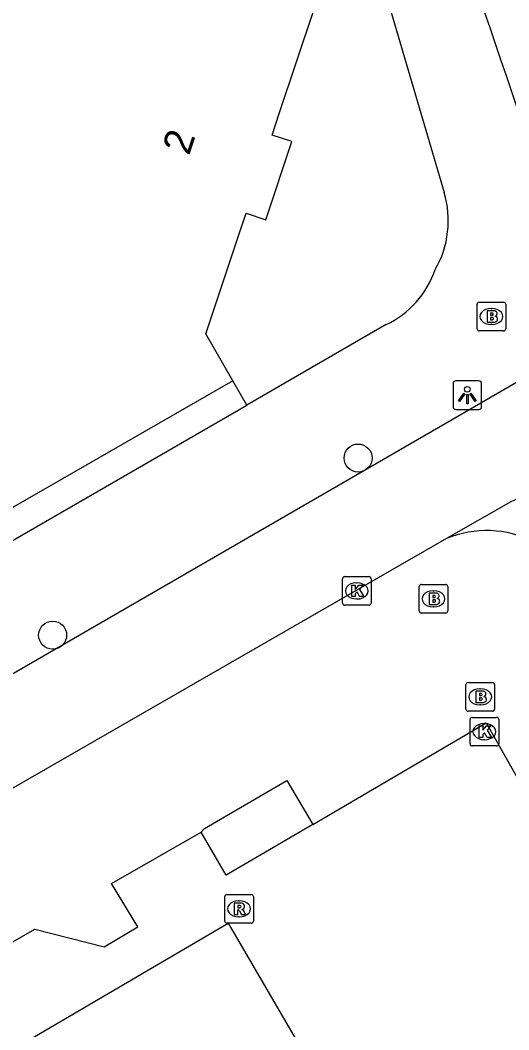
# Model space of a CAD drawing. Extents: x 158352 to 159489, y 383828 to 384597.
# Drawn here: x 159202.73 to 159219.79, y 383994.23 to 384029.46 of the extents above; entities that cross this region are included whole.
import ezdxf

# ---------------------------------------------------------------- set-up
doc = ezdxf.new("R2010")
doc.units = 0
for name, color, linetype in [('IMGEO_Boom', 7, 'Continuous'), ('IMGEO_Brandkraan', 7, 'Continuous'), ('IMGEO_Fietspad_gesloten', 7, 'Continuous'), ('IMGEO_Kolk', 7, 'Continuous'), ('IMGEO_Lichtpunt', 7, 'Continuous'), ('IMGEO_Pand', 7, 'Continuous'), ('IMGEO_Pand_nummerreeks', 7, 'Continuous'), ('IMGEO_Rijbaan_lokaal_open', 7, 'Continuous'), ('IMGEO_Rioolput', 7, 'Continuous'), ('IMGEO_Voetpad_open', 7, 'Continuous')]:
    doc.layers.add(name, color=color, linetype=linetype)

msp = doc.modelspace()

# ---------------------------------------------------------------- linework, layer by layer
at = {"layer": 'IMGEO_Boom'}
for centre in [(159214.524, 384014.183), (159203.861, 384008.002)]:
    msp.add_circle(centre, 0.489, dxfattribs=at)
at = {"layer": 'IMGEO_Brandkraan'}
for p, q in [((159218.676, 384018.694), (159218.676, 384019.546)), ((159218.751, 384019.62), (159219.603, 384019.62)), ((159219.677, 384019.546), (159219.677, 384018.694)), ((159219.164, 384019.4), (159219.189, 384019.4)), ((159219.187, 384018.84), (159219.162, 384018.84)), ((159219.603, 384018.62), (159218.751, 384018.62)), ((159216.655, 384008.846), (159216.655, 384009.698)), ((159216.73, 384009.772), (159217.582, 384009.772)), ((159217.656, 384009.698), (159217.656, 384008.846)), ((159217.143, 384009.552), (159217.168, 384009.552)), ((159217.166, 384008.992), (159217.141, 384008.992)), ((159217.582, 384008.772), (159216.73, 384008.772)), ((159218.286, 384005.424), (159218.286, 384006.276)), ((159218.361, 384006.35), (159219.213, 384006.35)), ((159218.774, 384006.13), (159218.799, 384006.13)), ((159219.287, 384006.276), (159219.287, 384005.424)), ((159218.797, 384005.57), (159218.772, 384005.57)), ((159219.213, 384005.35), (159218.361, 384005.35))]:
    msp.add_line(p, q, dxfattribs=at)
for points in [[(159218.676, 384018.694), (159218.676, 384019.546)], [(159218.751, 384019.62), (159219.603, 384019.62)], [(159219.677, 384019.546), (159219.677, 384018.694)], [(159219.024, 384019.32), (159219.024, 384018.92), (159219.237, 384018.92)], [(159219.255, 384019.32), (159219.024, 384019.32)], [(159219.203, 384019.239), (159219.149, 384019.239), (159219.149, 384019.163)], [(159219.149, 384019.163), (159219.202, 384019.163)], [(159219.211, 384019.087), (159219.149, 384019.087), (159219.149, 384019.006)], [(159219.149, 384019.006), (159219.211, 384019.006)], [(159219.603, 384018.62), (159218.751, 384018.62)], [(159216.655, 384008.846), (159216.655, 384009.698)], [(159216.73, 384009.772), (159217.582, 384009.772)], [(159217.656, 384009.698), (159217.656, 384008.846)], [(159217.003, 384009.472), (159217.003, 384009.072), (159217.216, 384009.072)], [(159217.234, 384009.472), (159217.003, 384009.472)], [(159217.182, 384009.391), (159217.128, 384009.391), (159217.128, 384009.315)], [(159217.128, 384009.315), (159217.181, 384009.315)], [(159217.19, 384009.239), (159217.128, 384009.239), (159217.128, 384009.158)], [(159217.128, 384009.158), (159217.19, 384009.158)], [(159217.582, 384008.772), (159216.73, 384008.772)], [(159218.286, 384005.424), (159218.286, 384006.276)], [(159218.361, 384006.35), (159219.213, 384006.35)], [(159219.287, 384006.276), (159219.287, 384005.424)], [(159218.634, 384006.05), (159218.634, 384005.65), (159218.847, 384005.65)], [(159218.865, 384006.05), (159218.634, 384006.05)], [(159218.813, 384005.969), (159218.759, 384005.969), (159218.759, 384005.893)], [(159218.759, 384005.893), (159218.812, 384005.893)], [(159218.821, 384005.817), (159218.759, 384005.817), (159218.759, 384005.736)], [(159218.759, 384005.736), (159218.821, 384005.736)], [(159219.213, 384005.35), (159218.361, 384005.35)]]:
    msp.add_lwpolyline(points, dxfattribs=at)
for centre, radius, start, end in [((159218.753, 384019.544), 0.0765, 91.552, 178.448), ((159218.753, 384019.544), 0.0765, 91.552, 178.448), ((159219.601, 384019.544), 0.0765, 1.552, 88.448), ((159219.601, 384019.544), 0.0765, 1.552, 88.448), ((159219.204, 384019.201), 0.0379, 267.8285, 90.9355), ((159219.259, 384019.175), 0.145, 59.4692, 91.5367), ((159219.284, 384019.222), 0.0922, 285.5137, 58.1501), ((159219.212, 384019.046), 0.0404, 269.8759, 90.5077), ((159219.243, 384019.171), 0.251, 268.6676, 293.5347), ((159219.289, 384019.03), 0.105, 301.3115, 78.989), ((159218.753, 384018.696), 0.0765, 181.552, 268.448), ((159218.753, 384018.696), 0.0765, 181.552, 268.448), ((159219.601, 384018.696), 0.0765, 271.552, 358.448), ((159219.601, 384018.696), 0.0765, 271.552, 358.448), ((159216.732, 384009.696), 0.0765, 91.552, 178.448), ((159216.732, 384009.696), 0.0765, 91.552, 178.448), ((159217.58, 384009.696), 0.0765, 1.552, 88.448), ((159217.58, 384009.696), 0.0765, 1.552, 88.448), ((159217.183, 384009.353), 0.0379, 267.8285, 90.9355), ((159217.238, 384009.327), 0.145, 59.4692, 91.5367), ((159217.263, 384009.374), 0.0922, 285.5137, 58.1501), ((159217.268, 384009.182), 0.105, 301.3115, 78.989), ((159217.191, 384009.198), 0.0404, 269.8759, 90.5077), ((159217.222, 384009.323), 0.251, 268.6676, 293.5347), ((159216.732, 384008.848), 0.0765, 181.552, 268.448), ((159216.732, 384008.848), 0.0765, 181.552, 268.448), ((159217.58, 384008.848), 0.0765, 271.552, 358.448), ((159217.58, 384008.848), 0.0765, 271.552, 358.448), ((159218.363, 384006.274), 0.0765, 91.552, 178.448), ((159218.363, 384006.274), 0.0765, 91.552, 178.448), ((159219.211, 384006.274), 0.0765, 1.552, 88.448), ((159219.211, 384006.274), 0.0765, 1.552, 88.448), ((159218.814, 384005.931), 0.0379, 267.8285, 90.9355), ((159218.822, 384005.776), 0.0404, 269.8759, 90.5077), ((159218.869, 384005.905), 0.145, 59.4692, 91.5367), ((159218.894, 384005.952), 0.0922, 285.5137, 58.1501), ((159218.899, 384005.76), 0.105, 301.3115, 78.989), ((159218.363, 384005.426), 0.0765, 181.552, 268.448), ((159218.363, 384005.426), 0.0765, 181.552, 268.448), ((159218.853, 384005.901), 0.251, 268.6676, 293.5347), ((159219.211, 384005.426), 0.0765, 271.552, 358.448), ((159219.211, 384005.426), 0.0765, 271.552, 358.448)]:
    msp.add_arc(centre, radius, start, end, dxfattribs=at)
for centre, major_axis, ratio, start_param, end_param in [((159219.163, 384019.12), (-0.387, 0.002), 0.722429, 4.712389, 7.853982), ((159219.188, 384019.12), (-0.39, 0.002), 0.717154, 1.570796, 4.712389), ((159217.142, 384009.272), (-0.387, 0.002), 0.722429, 4.712389, 7.853982), ((159217.167, 384009.272), (-0.39, 0.002), 0.717154, 1.570796, 4.712389), ((159218.773, 384005.85), (-0.387, 0.002), 0.722429, 4.712389, 7.853982), ((159218.798, 384005.85), (-0.39, 0.002), 0.717154, 1.570796, 4.712389)]:
    msp.add_ellipse(centre, major_axis=major_axis, ratio=ratio, start_param=start_param, end_param=end_param, dxfattribs=at)
at = {"layer": 'IMGEO_Fietspad_gesloten'}
for points in [[(159182.187, 383994.944), (159184.995, 383996.557), (159189.1, 383998.931), (159190.948, 384000), (159192.33, 384000.799), (159217.562, 384015.392), (159220.633, 384017.168)], [(159220.27, 384012.844), (159219.861, 384012.651), (159217.608, 384011.37)], [(159217.608, 384011.37), (159197.824, 384000), (159183.59, 383991.819)]]:
    msp.add_lwpolyline(points, dxfattribs=at)
msp.add_arc((158746.588, 383867.945), 499.298, 18.16488, 20.32889, dxfattribs=at)
at = {"layer": 'IMGEO_Kolk'}
for p, q in [((159214.054, 384010.046), (159214.906, 384010.046)), ((159213.979, 384009.12), (159213.979, 384009.972)), ((159214.467, 384009.826), (159214.492, 384009.826)), ((159214.98, 384009.972), (159214.98, 384009.12)), ((159214.906, 384009.046), (159214.054, 384009.046)), ((159214.49, 384009.266), (159214.465, 384009.266)), ((159218.432, 384004.209), (159218.432, 384005.061)), ((159218.507, 384005.135), (159219.359, 384005.135)), ((159219.433, 384005.061), (159219.433, 384004.209)), ((159218.92, 384004.915), (159218.945, 384004.915)), ((159218.943, 384004.355), (159218.918, 384004.355)), ((159219.359, 384004.135), (159218.507, 384004.135))]:
    msp.add_line(p, q, dxfattribs=at)
for points in [[(159214.054, 384010.046), (159214.906, 384010.046)], [(159213.979, 384009.12), (159213.979, 384009.972)], [(159214.3, 384009.746), (159214.423, 384009.746), (159214.423, 384009.595), (159214.553, 384009.746), (159214.717, 384009.746), (159214.571, 384009.595), (159214.724, 384009.346), (159214.572, 384009.346), (159214.487, 384009.51), (159214.423, 384009.443), (159214.423, 384009.346), (159214.3, 384009.346), (159214.3, 384009.746)], [(159214.98, 384009.972), (159214.98, 384009.12)], [(159214.906, 384009.046), (159214.054, 384009.046)], [(159218.432, 384004.209), (159218.432, 384005.061)], [(159218.507, 384005.135), (159219.359, 384005.135)], [(159219.433, 384005.061), (159219.433, 384004.209)], [(159218.753, 384004.835), (159218.876, 384004.835), (159218.876, 384004.684), (159219.006, 384004.835), (159219.17, 384004.835), (159219.024, 384004.684), (159219.177, 384004.435), (159219.025, 384004.435), (159218.94, 384004.599), (159218.876, 384004.532), (159218.876, 384004.435), (159218.753, 384004.435), (159218.753, 384004.835)], [(159219.359, 384004.135), (159218.507, 384004.135)]]:
    msp.add_lwpolyline(points, dxfattribs=at)
for centre, start, end in [((159214.056, 384009.97), 91.552, 178.448), ((159214.056, 384009.97), 91.552, 178.448), ((159214.904, 384009.97), 1.552, 88.448), ((159214.904, 384009.97), 1.552, 88.448), ((159214.056, 384009.122), 181.552, 268.448), ((159214.056, 384009.122), 181.552, 268.448), ((159214.904, 384009.122), 271.552, 358.448), ((159214.904, 384009.122), 271.552, 358.448), ((159218.509, 384005.059), 91.552, 178.448), ((159218.509, 384005.059), 91.552, 178.448), ((159219.357, 384005.059), 1.552, 88.448), ((159219.357, 384005.059), 1.552, 88.448), ((159218.509, 384004.211), 181.552, 268.448), ((159218.509, 384004.211), 181.552, 268.448), ((159219.357, 384004.211), 271.552, 358.448), ((159219.357, 384004.211), 271.552, 358.448)]:
    msp.add_arc(centre, 0.0765, start, end, dxfattribs=at)
for centre, major_axis, ratio, start_param, end_param in [((159214.466, 384009.546), (-0.387, 0.002), 0.722429, 4.712389, 7.853982), ((159214.491, 384009.546), (-0.39, 0.002), 0.717154, 1.570796, 4.712389), ((159218.919, 384004.635), (-0.387, 0.002), 0.722429, 4.712389, 7.853982), ((159218.944, 384004.635), (-0.39, 0.002), 0.717154, 1.570796, 4.712389)]:
    msp.add_ellipse(centre, major_axis=major_axis, ratio=ratio, start_param=start_param, end_param=end_param, dxfattribs=at)
at = {"layer": 'IMGEO_Lichtpunt'}
for p, q in [((159217.838, 384016.782), (159217.838, 384015.975)), ((159217.838, 384016.782), (159217.838, 384015.975)), ((159218.74, 384016.877), (159217.932, 384016.877)), ((159218.74, 384016.877), (159217.932, 384016.877)), ((159218.834, 384015.975), (159218.834, 384016.782)), ((159218.834, 384015.975), (159218.834, 384016.782)), ((159217.932, 384015.881), (159218.74, 384015.881)), ((159217.932, 384015.881), (159218.74, 384015.881))]:
    msp.add_line(p, q, dxfattribs=at)
for points in [[(159218.212, 384016.446), (159218.251, 384016.418), (159218.063, 384016.156), (159218.025, 384016.183), (159218.212, 384016.446)], [(159218.314, 384016.398), (159218.361, 384016.398), (159218.361, 384016.076), (159218.314, 384016.076), (159218.314, 384016.398)], [(159218.424, 384016.418), (159218.462, 384016.445), (159218.649, 384016.183), (159218.61, 384016.155), (159218.424, 384016.418)]]:
    msp.add_lwpolyline(points, dxfattribs=at)
msp.add_circle((159218.337, 384016.58), 0.0994, dxfattribs=at)
for centre, start, end in [((159217.932, 384016.782), 90, 180), ((159217.932, 384016.782), 90, 180), ((159218.74, 384016.782), 0, 90), ((159218.74, 384016.782), 0, 90), ((159217.932, 384015.975), 180, 270), ((159217.932, 384015.975), 180, 270), ((159218.74, 384015.975), 270, 0), ((159218.74, 384015.975), 270, 360)]:
    msp.add_arc(centre, 0.0946, start, end, dxfattribs=at)
at = {"layer": 'IMGEO_Pand'}
for points in [[(159210.155, 384016.874), (159180.797, 384000), (159178.382, 383998.612), (159177.583, 384000), (159172.356, 384009.08), (159176.703, 384011.583), (159197.634, 384023.633), (159196.913, 384024.885), (159199.089, 384031.944), (159200.516, 384032.566), (159191.751, 384052.673), (159198.299, 384055.527), (159201.06, 384056.748)], [(159210.155, 384016.874), (159209.212, 384018.512), (159210.366, 384021.972), (159210.617, 384022.725), (159211.3, 384022.498), (159212.208, 384025.221), (159211.522, 384025.45), (159211.772, 384026.201), (159212.987, 384029.849), (159214.665, 384030.587)]]:
    msp.add_lwpolyline(points, dxfattribs=at)
at = {"layer": 'IMGEO_Rijbaan_lokaal_open'}
for points in [[(159212.94, 384001.401), (159218.992, 384004.943), (159222.237, 383999.209), (159221.605, 383998.846), (159222.064, 383998.05), (159222.716, 383998.425), (159223.996, 383996.173), (159223.492, 383995.894)], [(159212.94, 384001.401), (159209.919, 383999.633), (159209.044, 384001.132)], [(159185.625, 383987.625), (159203.245, 383997.748), (159205.664, 383997.132), (159206.837, 383997.83), (159205.914, 383999.339), (159209.044, 384001.132)], [(159182.142, 383981.649), (159209.99, 383997.948), (159214.05, 383990.983), (159190.411, 383977.201)]]:
    msp.add_lwpolyline(points, dxfattribs=at)
at = {"layer": 'IMGEO_Rioolput'}
for p, q in [((159209.867, 383998.026), (159209.867, 383998.878)), ((159209.942, 383998.952), (159210.794, 383998.952)), ((159210.355, 383998.732), (159210.38, 383998.732)), ((159210.868, 383998.878), (159210.868, 383998.026)), ((159210.378, 383998.172), (159210.353, 383998.172)), ((159210.794, 383997.952), (159209.942, 383997.952))]:
    msp.add_line(p, q, dxfattribs=at)
for points in [[(159209.867, 383998.026), (159209.867, 383998.878)], [(159209.942, 383998.952), (159210.794, 383998.952)], [(159210.868, 383998.878), (159210.868, 383998.026)], [(159210.456, 383998.65), (159210.204, 383998.652), (159210.204, 383998.252)], [(159210.204, 383998.252), (159210.328, 383998.252), (159210.328, 383998.414), (159210.339, 383998.414)], [(159210.382, 383998.571), (159210.328, 383998.571), (159210.328, 383998.49)], [(159210.328, 383998.49), (159210.38, 383998.49)], [(159210.386, 383998.385), (159210.457, 383998.252), (159210.597, 383998.252), (159210.532, 383998.378)], [(159210.794, 383997.952), (159209.942, 383997.952)]]:
    msp.add_lwpolyline(points, dxfattribs=at)
for centre, radius, start, end in [((159209.944, 383998.876), 0.0765, 91.552, 178.448), ((159209.944, 383998.876), 0.0765, 91.552, 178.448), ((159210.792, 383998.876), 0.0765, 1.552, 88.448), ((159210.792, 383998.876), 0.0765, 1.552, 88.448), ((159210.338, 383998.361), 0.0533, 26.0293, 88.6989), ((159210.364, 383998.679), 0.19, 274.7715, 282.9687), ((159210.388, 383998.475), 0.0964, 77.0061, 93.1865), ((159210.402, 383998.532), 0.0378, 276.6634, 79.6772), ((159210.455, 383998.54), 0.109, 350.3612, 89.416), ((159210.453, 383998.54), 0.112, 277.5842, 350.9817), ((159210.437, 383998.325), 0.108, 29.5134, 73.7905), ((159209.944, 383998.028), 0.0765, 181.552, 268.448), ((159209.944, 383998.028), 0.0765, 181.552, 268.448), ((159210.792, 383998.028), 0.0765, 271.552, 358.448), ((159210.792, 383998.028), 0.0765, 271.552, 358.448)]:
    msp.add_arc(centre, radius, start, end, dxfattribs=at)
for centre, major_axis, ratio, start_param, end_param in [((159210.354, 383998.452), (-0.387, 0.002), 0.722429, 4.712389, 7.853982), ((159210.379, 383998.452), (-0.39, 0.002), 0.717154, 1.570796, 4.712389)]:
    msp.add_ellipse(centre, major_axis=major_axis, ratio=ratio, start_param=start_param, end_param=end_param, dxfattribs=at)
at = {"layer": 'IMGEO_Voetpad_open'}
for points in [[(159215.344, 384030.886), (159217.531, 384023.448)], [(159215.502, 384018.839), (159210.64, 384016.031)], [(159210.64, 384016.031), (159210.155, 384016.874)], [(159179.358, 383997.97), (159182.88, 384000), (159210.64, 384016.031)], [(159209.044, 384001.132), (159209.165, 384001.251), (159212.039, 384002.935), (159212.94, 384001.401)]]:
    msp.add_lwpolyline(points, dxfattribs=at)
for centre, radius, start, end in [((159214.244, 384022.47), 3.43, 330.0367, 16.5683), ((159214.074, 384021.839), 3.322, 295.4629, 340.9998), ((159219.011, 384008.001), 3.65, 63.223, 112.6044)]:
    msp.add_arc(centre, radius, start, end, dxfattribs=at)

# ---------------------------------------------------------------- texts
at = {"layer": 'IMGEO_Pand_nummerreeks'}
msp.add_text('2', height=1, rotation=71.5832, dxfattribs=at).set_placement((159208.621, 384024.714))

doc.saveas('drawing.dxf')
